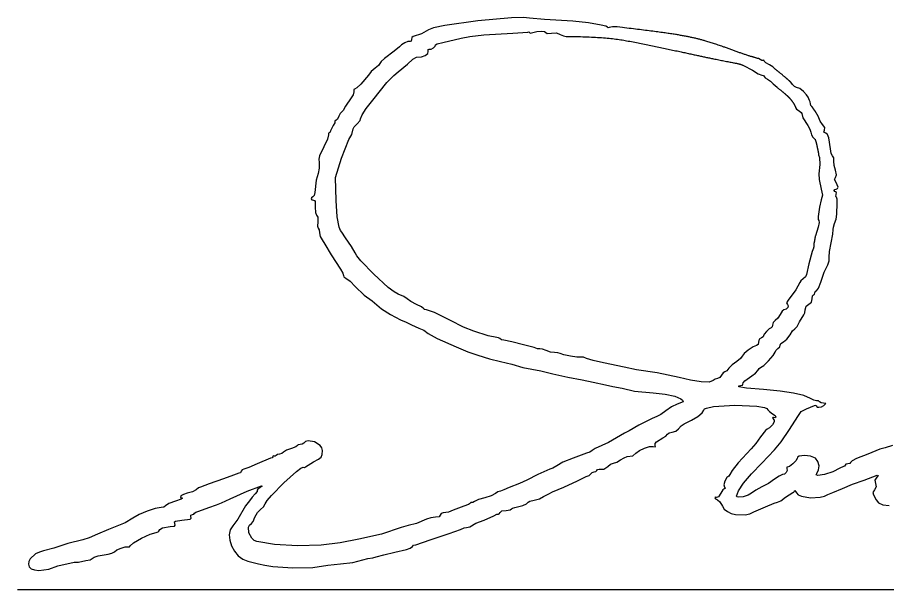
# Model space of a CAD drawing. Extents: x -7.3 to 34, y 0 to 22.
# Drawn here: x 24.528 to 25.1, y 8.926 to 9.302 of the extents above; entities that cross this region are included whole.
import ezdxf

# ---------------------------------------------------------------- set-up
doc = ezdxf.new("R2010")
doc.units = 0
doc.layers.add('SH_Data', color=7, linetype='Continuous')
doc.layers.add('SH_Text', color=7, linetype='Continuous')

msp = doc.modelspace()

# ---------------------------------------------------------------- linework, layer by layer
at = {"layer": 'SH_Data'}
msp.add_line((24.52788, 8.92624), (28.02788, 8.92624), dxfattribs=at)
at = {"layer": 'SH_Text'}
msp.add_line((25.04038, 9.2422), (25.04001, 9.24305), dxfattribs=at)
for points in [[(24.92585, 9.29575), (24.92251, 9.29617), (24.91931, 9.2962), (24.91727, 9.29578), (24.9165, 9.29557), (24.91618, 9.296), (24.91492, 9.29679), (24.91189, 9.29742), (24.90354, 9.29885), (24.89328, 9.30007), (24.87453, 9.301), (24.86484, 9.30191), (24.86087, 9.30245), (24.85298, 9.30225), (24.83078, 9.30026), (24.80898, 9.29717), (24.80159, 9.2956), (24.79832, 9.29422), (24.7937, 9.29164), (24.78833, 9.28979), (24.78745, 9.28925), (24.78709, 9.28793), (24.78683, 9.28678), (24.78621, 9.28662), (24.7848, 9.28659), (24.78268, 9.28576), (24.78059, 9.28449), (24.77923, 9.28313), (24.77577, 9.2802), (24.76937, 9.27551), (24.76717, 9.27342), (24.76632, 9.27208), (24.76542, 9.27075), (24.76325, 9.26896), (24.76066, 9.26677), (24.75876, 9.26447), (24.75376, 9.25851), (24.75108, 9.25605), (24.74964, 9.25531), (24.74931, 9.25498), (24.74917, 9.25352), (24.74866, 9.25145), (24.74742, 9.24967), (24.74381, 9.24412), (24.74225, 9.24131), (24.74113, 9.24014), (24.74028, 9.23934), (24.73937, 9.23743), (24.73838, 9.23552), (24.73733, 9.23472), (24.73672, 9.23455), (24.7368, 9.23415), (24.73668, 9.23308), (24.7356, 9.23132), (24.73382, 9.22783), (24.73357, 9.22696), (24.73295, 9.2266), (24.73247, 9.22622), (24.73256, 9.22532), (24.73186, 9.22248), (24.72949, 9.21742), (24.72669, 9.21134), (24.72628, 9.2092), (24.72636, 9.20702), (24.72632, 9.20334), (24.72564, 9.1998), (24.72451, 9.19533), (24.72358, 9.18738), (24.72308, 9.1854), (24.72225, 9.18437), (24.72141, 9.18384), (24.72122, 9.18317), (24.72163, 9.1826), (24.7226, 9.18236), (24.7233, 9.18216), (24.72369, 9.18145), (24.72378, 9.17778), (24.7239, 9.17416), (24.72475, 9.17246), (24.72555, 9.171), (24.72546, 9.16801), (24.72535, 9.16525), (24.72578, 9.1638), (24.72637, 9.16273), (24.72662, 9.16087), (24.72715, 9.15849), (24.72841, 9.15618), (24.73019, 9.15333), (24.73423, 9.14627), (24.74044, 9.13702), (24.74208, 9.13439), (24.74242, 9.13275), (24.74266, 9.13183), (24.74405, 9.13096), (24.74676, 9.12901), (24.75019, 9.12549), (24.75607, 9.11979), (24.7612, 9.11605), (24.76742, 9.11074), (24.7734, 9.10712), (24.77984, 9.10359), (24.78355, 9.10202), (24.78719, 9.10035), (24.79204, 9.09802), (24.7952, 9.09671), (24.7982, 9.09461), (24.8041, 9.0914), (24.81643, 9.08586), (24.8241, 9.08265), (24.83087, 9.08035), (24.83854, 9.07805), (24.84577, 9.07629), (24.85311, 9.0744), (24.86034, 9.07234), (24.87228, 9.07006), (24.88007, 9.06811), (24.89, 9.06592), (24.89948, 9.06408), (24.9067, 9.06266), (24.91468, 9.06089), (24.91965, 9.05978), (24.92572, 9.05878), (24.93388, 9.05681), (24.94607, 9.0555), (24.95405, 9.05476), (24.96027, 9.05345), (24.96433, 9.05169), (24.96543, 9.05069), (24.96582, 9.04962), (24.96194, 9.04808), (24.95814, 9.04639), (24.95449, 9.04377), (24.95125, 9.04132), (24.94844, 9.04), (24.94545, 9.0387), (24.94364, 9.03792), (24.9366, 9.03431), (24.93022, 9.0307), (24.92716, 9.029), (24.91671, 9.02304), (24.90797, 9.01896), (24.9059, 9.01767), (24.9044, 9.01664), (24.90219, 9.01597), (24.89353, 9.01275), (24.8867, 9.00993), (24.88278, 9.00768), (24.88018, 9.00608), (24.87822, 9.00542), (24.87014, 9.00181), (24.86293, 8.9982), (24.85824, 8.99604), (24.85134, 8.99327), (24.84798, 8.99181), (24.84571, 8.99097), (24.84399, 8.99049), (24.84231, 8.98932), (24.8396, 8.98785), (24.83538, 8.98661), (24.83122, 8.98547), (24.82861, 8.9842), (24.82738, 8.98342), (24.82651, 8.98345), (24.82608, 8.9836), (24.82591, 8.98312), (24.82465, 8.98211), (24.82162, 8.98102), (24.81462, 8.97847), (24.81151, 8.9771), (24.80808, 8.97667), (24.80663, 8.97618), (24.80604, 8.97518), (24.80528, 8.97414), (24.80284, 8.97382), (24.79983, 8.97343), (24.79708, 8.9725), (24.79041, 8.96976), (24.78497, 8.96842), (24.78045, 8.96716), (24.76743, 8.96269), (24.75256, 8.95936), (24.74014, 8.95698), (24.72772, 8.95547), (24.71225, 8.95512), (24.69705, 8.95591), (24.68545, 8.95777), (24.68362, 8.95862), (24.68209, 8.95999), (24.68009, 8.96361), (24.67986, 8.96726), (24.68055, 8.96868), (24.68184, 8.96961), (24.68296, 8.971), (24.68415, 8.97377), (24.68573, 8.97691), (24.68788, 8.97899), (24.6898, 8.98068), (24.69093, 8.98267), (24.69218, 8.98473), (24.69496, 8.98801), (24.70313, 8.99634), (24.71145, 9.00383), (24.71442, 9.00607), (24.71593, 9.00667), (24.71676, 9.00653), (24.71745, 9.00699), (24.7227, 9.01025), (24.72591, 9.01196), (24.72763, 9.01336), (24.72836, 9.01507), (24.72858, 9.01769), (24.7282, 9.01944), (24.72707, 9.02104), (24.72338, 9.02341), (24.7192, 9.02414), (24.71745, 9.02369), (24.71622, 9.02257), (24.71531, 9.02193), (24.71391, 9.02167), (24.71267, 9.02146), (24.71216, 9.02096), (24.71097, 9.02011), (24.70813, 9.01907), (24.70498, 9.01786), (24.70305, 9.01661), (24.70183, 9.01572), (24.70036, 9.01535), (24.69904, 9.01508), (24.69815, 9.01443), (24.69751, 9.01394), (24.69675, 9.01403), (24.69615, 9.01412), (24.69591, 9.0136), (24.69543, 9.01292), (24.6943, 9.01264), (24.68563, 9.00903), (24.68014, 9.00648), (24.67686, 9.00542), (24.67565, 9.00502), (24.67514, 9.00406), (24.67467, 9.00311), (24.67354, 9.00271), (24.67015, 9.00148), (24.66341, 8.99912), (24.65408, 8.99583), (24.64844, 8.99368), (24.64702, 8.99317), (24.64542, 8.99194), (24.64297, 8.99053), (24.63955, 8.98958), (24.63706, 8.98887), (24.63548, 8.98784), (24.63519, 8.98689), (24.63655, 8.9864), (24.63562, 8.9858), (24.63181, 8.98446), (24.62745, 8.98278), (24.62522, 8.98136), (24.62413, 8.9805), (24.62251, 8.98015), (24.61851, 8.97949), (24.61321, 8.97779), (24.60791, 8.97554), (24.6039, 8.97321), (24.59886, 8.97021), (24.59337, 8.96796), (24.58778, 8.9657), (24.58055, 8.96266), (24.5752, 8.96034), (24.57087, 8.95903), (24.56097, 8.95658), (24.55191, 8.9535), (24.54514, 8.95165), (24.54235, 8.95094), (24.53989, 8.94976), (24.53631, 8.94651), (24.53537, 8.94469), (24.53511, 8.94291), (24.53562, 8.9413), (24.53698, 8.93999), (24.53918, 8.93916), (24.54199, 8.93887), (24.54849, 8.93963), (24.55447, 8.9418), (24.56534, 8.94427), (24.56817, 8.94434), (24.57287, 8.94533), (24.57573, 8.94584), (24.57718, 8.94671), (24.57848, 8.94758), (24.58102, 8.94845), (24.58757, 8.94961), (24.59009, 8.95014), (24.5917, 8.9511), (24.59341, 8.95236), (24.59609, 8.95352), (24.59884, 8.95425), (24.60077, 8.95425), (24.60165, 8.95427), (24.60202, 8.95503), (24.60429, 8.95703), (24.60951, 8.96001), (24.61526, 8.96271), (24.61912, 8.96389), (24.62043, 8.96415), (24.62098, 8.96476), (24.62162, 8.96585), (24.6233, 8.96679), (24.62842, 8.96766), (24.63133, 8.96794), (24.63164, 8.96853), (24.63148, 8.9696), (24.63134, 8.97069), (24.63183, 8.97132), (24.6361, 8.97186), (24.64155, 8.97252), (24.64225, 8.9732), (24.64205, 8.9743), (24.64207, 8.97527), (24.643, 8.97563), (24.64402, 8.97586), (24.64445, 8.97642), (24.64524, 8.97713), (24.64716, 8.97775), (24.65388, 8.98012), (24.65877, 8.98195), (24.6622, 8.98328), (24.66792, 8.98593), (24.67907, 8.99091), (24.68855, 8.99451), (24.68896, 8.99416), (24.68753, 8.99333), (24.68595, 8.99236), (24.68565, 8.9916), (24.68551, 8.99067), (24.68431, 8.98929), (24.68236, 8.98691), (24.68054, 8.98464), (24.6779, 8.98137), (24.6728, 8.97247), (24.66961, 8.96814), (24.6679, 8.96553), (24.66727, 8.96228), (24.6676, 8.95867), (24.66879, 8.95497), (24.67069, 8.95147), (24.67321, 8.94845), (24.67621, 8.94618), (24.67957, 8.94495), (24.68643, 8.94327), (24.69056, 8.94222), (24.696, 8.94142), (24.70908, 8.94058), (24.72227, 8.94084), (24.73215, 8.94226), (24.74052, 8.94313), (24.74865, 8.94397), (24.75834, 8.94677), (24.76161, 8.94723), (24.76395, 8.94782), (24.76902, 8.94917), (24.77625, 8.95078), (24.78377, 8.95268), (24.78635, 8.95347), (24.78771, 8.95453), (24.78855, 8.9554), (24.7899, 8.95577), (24.7995, 8.95887), (24.81191, 8.96304), (24.81943, 8.96582), (24.82178, 8.96688), (24.82323, 8.96703), (24.82555, 8.96746), (24.82952, 8.96983), (24.83493, 8.97196), (24.84135, 8.9748), (24.84318, 8.97582), (24.84427, 8.97592), (24.84483, 8.97597), (24.84539, 8.97685), (24.84667, 8.97798), (24.84947, 8.97834), (24.85196, 8.9786), (24.85299, 8.97924), (24.85362, 8.97988), (24.85514, 8.98014), (24.86047, 8.9815), (24.86284, 8.98266), (24.86382, 8.98366), (24.865, 8.98439), (24.86782, 8.98505), (24.8713, 8.98599), (24.87406, 8.98741), (24.87743, 8.98917), (24.88, 8.99041), (24.88729, 8.99367), (24.89632, 8.99778), (24.90204, 9.00051), (24.90398, 9.00132), (24.90507, 9.00237), (24.9059, 9.00325), (24.90725, 9.00361), (24.90846, 9.00389), (24.90896, 9.00457), (24.90942, 9.0052), (24.91054, 9.00537), (24.91376, 9.00551), (24.91624, 9.00728), (24.91814, 9.00864), (24.92008, 9.00926), (24.92222, 9.00995), (24.9246, 9.01146), (24.92698, 9.01296), (24.92912, 9.01365), (24.93269, 9.01413), (24.93481, 9.01591), (24.93718, 9.01774), (24.94044, 9.01929), (24.94373, 9.02023), (24.94621, 9.02024), (24.94755, 9.02007), (24.94753, 9.02103), (24.94753, 9.02223), (24.9484, 9.02349), (24.95254, 9.026), (24.95447, 9.02716), (24.95558, 9.02843), (24.95669, 9.0294), (24.95869, 9.02979), (24.96099, 9.03033), (24.96271, 9.03198), (24.96444, 9.03383), (24.96657, 9.03519), (24.97141, 9.03753), (24.97549, 9.04006), (24.97832, 9.04242), (24.97938, 9.04424), (24.97983, 9.04498), (24.98112, 9.04562), (24.98574, 9.04663), (24.99986, 9.04752), (25.01427, 9.04684), (25.01927, 9.0459), (25.0208, 9.04527), (25.02154, 9.04454), (25.02265, 9.04324), (25.02465, 9.04191), (25.02635, 9.04069), (25.02674, 9.03967), (25.02611, 9.0392), (25.02536, 9.03931), (25.02476, 9.03942), (25.02452, 9.03895), (25.02562, 9.0377), (25.02572, 9.03658), (25.02452, 9.03454), (25.02275, 9.03256), (25.02113, 9.03165), (25.01998, 9.03092), (25.01682, 9.02664), (25.01368, 9.02233), (25.01049, 9.01881), (25.00208, 9.00954), (24.99817, 9.00455), (24.99653, 9.00182), (24.99583, 9.0009), (24.99448, 8.99989), (24.99326, 8.99759), (24.99261, 8.99513), (24.99297, 8.99363), (24.99365, 8.99302), (24.99319, 8.99279), (24.99197, 8.99184), (24.99058, 8.98957), (24.98913, 8.98734), (24.98783, 8.98683), (24.98696, 8.98694), (24.9866, 8.98654), (24.98712, 8.98586), (24.98837, 8.9853), (24.99008, 8.9839), (24.99166, 8.98107), (24.99293, 8.97911), (24.99491, 8.97752), (24.99744, 8.97632), (25.00035, 8.97554), (25.00661, 8.97537), (25.00962, 8.97605), (25.01233, 8.97727), (25.02, 8.98061), (25.02582, 8.98303), (25.02799, 8.98375), (25.03004, 8.98468), (25.03315, 8.98691), (25.03798, 8.99007), (25.03868, 8.9904), (25.039, 8.9912), (25.0394, 8.9913), (25.04032, 8.98995), (25.04161, 8.98865), (25.04375, 8.98765), (25.0496, 8.98662), (25.05599, 8.98698), (25.05881, 8.98771), (25.06105, 8.98883), (25.06429, 8.99007), (25.07064, 8.99276), (25.07718, 8.99547), (25.08485, 8.9981), (25.09341, 9.00149), (25.09422, 9.00135), (25.09323, 9.0001), (25.09188, 8.99815), (25.09238, 8.99596), (25.0929, 8.99377), (25.09173, 8.99183), (25.09058, 8.99003), (25.09116, 8.98844), (25.09281, 8.98532), (25.09435, 8.9832), (25.09724, 8.9819), (25.10144, 8.98143)], [(25.05162, 9.15068), (25.05063, 9.14851), (25.04845, 9.14038), (25.04693, 9.13345), (25.04631, 9.13196), (25.04477, 9.1305), (25.04322, 9.1292), (25.04257, 9.1281), (25.03986, 9.12324), (25.03495, 9.11664), (25.03372, 9.1148), (25.03441, 9.11377), (25.03498, 9.11282), (25.03462, 9.11161), (25.0336, 9.11058), (25.03218, 9.11014), (25.03096, 9.10928), (25.02964, 9.10721), (25.0281, 9.1048), (25.02637, 9.10314), (25.02506, 9.10181), (25.02452, 9.1002), (25.02431, 9.09893), (25.02383, 9.0984), (25.02243, 9.09767), (25.02059, 9.09601), (25.01906, 9.0942), (25.01862, 9.09304), (25.01842, 9.09237), (25.01728, 9.09182), (25.01593, 9.09089), (25.01549, 9.08901), (25.01513, 9.08729), (25.01416, 9.08667), (25.01187, 9.08578), (25.00869, 9.08372), (25.00587, 9.0814), (25.00465, 9.07973), (25.0036, 9.07824), (25.00107, 9.0763), (24.9981, 9.07404), (24.996, 9.07178), (24.99458, 9.07018), (24.99324, 9.06952), (24.99209, 9.06885), (24.99111, 9.06726), (24.99001, 9.06564), (24.98854, 9.065), (24.98699, 9.0646), (24.98567, 9.06362), (24.98292, 9.06272), (24.97763, 9.06282), (24.97073, 9.06383), (24.96313, 9.06568), (24.94868, 9.06877), (24.93519, 9.07067), (24.92702, 9.07244), (24.91347, 9.07536), (24.90667, 9.07686), (24.90237, 9.07827), (24.90021, 9.07907), (24.89856, 9.07911), (24.89594, 9.07905), (24.89164, 9.07961), (24.88738, 9.0805), (24.88486, 9.08144), (24.88335, 9.08198), (24.88125, 9.08206), (24.87857, 9.08235), (24.8757, 9.0834), (24.87323, 9.0844), (24.87153, 9.08455), (24.86999, 9.0846), (24.86794, 9.08536), (24.86083, 9.08721), (24.8531, 9.08904), (24.84797, 9.09028), (24.84632, 9.09056), (24.84529, 9.09123), (24.84443, 9.09182), (24.8432, 9.09192), (24.83764, 9.09314), (24.82816, 9.09621), (24.82139, 9.09889), (24.81281, 9.10326), (24.80225, 9.10834), (24.79706, 9.11014), (24.79575, 9.11037), (24.79521, 9.11093), (24.79382, 9.11208), (24.79047, 9.11373), (24.78673, 9.11562), (24.78438, 9.11734), (24.78204, 9.11893), (24.77831, 9.12048), (24.77573, 9.12197), (24.77189, 9.12496), (24.7624, 9.13355), (24.75381, 9.14242), (24.75109, 9.14577), (24.75007, 9.14775), (24.74757, 9.15186), (24.74373, 9.15754), (24.74133, 9.16115), (24.74036, 9.16241), (24.73954, 9.16449), (24.7383, 9.17134), (24.73755, 9.18211), (24.73724, 9.19726), (24.74118, 9.20989), (24.74598, 9.22208), (24.74779, 9.22542), (24.74871, 9.22909), (24.7495, 9.23056), (24.75135, 9.23248), (24.75339, 9.23472), (24.75355, 9.23584), (24.75471, 9.23834), (24.75739, 9.24246), (24.76173, 9.2481), (24.77094, 9.25956), (24.77544, 9.26427), (24.7783, 9.26655), (24.78447, 9.27174), (24.78805, 9.27493), (24.79047, 9.27626), (24.79362, 9.27658), (24.79617, 9.27741), (24.79778, 9.27861), (24.79814, 9.28), (24.79805, 9.28136), (24.79887, 9.2815), (24.80014, 9.28163), (24.80159, 9.28242), (24.80269, 9.28347), (24.80288, 9.28438), (24.80413, 9.2851), (24.80766, 9.28599), (24.81985, 9.28879), (24.82552, 9.28984), (24.83468, 9.29088), (24.85389, 9.29204), (24.8636, 9.2928), (24.8644, 9.29303), (24.86472, 9.29258), (24.8653, 9.29209), (24.86704, 9.29252), (24.86968, 9.29318), (24.87247, 9.29337), (24.87466, 9.29312), (24.87556, 9.29242), (24.87648, 9.29184), (24.8792, 9.29205), (24.88251, 9.2922), (24.88503, 9.29123), (24.88706, 9.29025), (24.88884, 9.2899)], [(25.02618, 9.26867), (25.02494, 9.26996), (25.02271, 9.27118), (25.02016, 9.27251), (25.0191, 9.27369), (25.01892, 9.27426), (25.0185, 9.27415), (25.01769, 9.27406), (25.01655, 9.27468), (25.01539, 9.27534)], [(25.00494, 9.2711), (25.00563, 9.27083), (25.01137, 9.26767), (25.01516, 9.26544), (25.01761, 9.26451), (25.01866, 9.26424), (25.0191, 9.26359), (25.01974, 9.26269), (25.02127, 9.26184), (25.0233, 9.26058), (25.02511, 9.25873), (25.02759, 9.25654)], [(25.04993, 9.24452), (25.04959, 9.24571), (25.0495, 9.24695), (25.04891, 9.2478), (25.04799, 9.2499), (25.04709, 9.25164), (25.04498, 9.25379), (25.04249, 9.25562), (25.04047, 9.25639), (25.03914, 9.25699), (25.03776, 9.25842), (25.0366, 9.25978)], [(25.04038, 9.2422), (25.04209, 9.24106), (25.04354, 9.24002), (25.0439, 9.23919), (25.04458, 9.2365), (25.04776, 9.23141), (25.0492, 9.22892), (25.04982, 9.22691), (25.05019, 9.22516), (25.05114, 9.22365), (25.05257, 9.22249)], [(25.10358, 9.02088), (25.09879, 9.0195), (25.09522, 9.01868), (25.0927, 9.01756), (25.08729, 9.01526), (25.07994, 9.01244), (25.07711, 9.01088), (25.07597, 9.00977), (25.07544, 9.00925), (25.07417, 9.00903), (25.07289, 9.00876), (25.07236, 9.00813), (25.07205, 9.00749), (25.07131, 9.00722), (25.06882, 9.006), (25.06441, 9.00361), (25.05874, 9.00185), (25.05433, 9.00131), (25.05339, 9.00167), (25.05371, 9.00255), (25.05498, 9.00492), (25.05523, 9.00772), (25.0545, 9.01044), (25.05283, 9.01257), (25.04963, 9.01394), (25.04562, 9.01437), (25.04221, 9.01387), (25.04116, 9.01327), (25.04077, 9.01245), (25.03989, 9.01092), (25.03791, 9.00891), (25.03575, 9.00727), (25.03436, 9.00682), (25.03396, 9.00676), (25.03411, 9.00591), (25.03417, 9.00456), (25.03355, 9.00323), (25.03245, 9.00221), (25.0311, 9.00181), (25.02907, 9.00091), (25.02602, 8.99875), (25.022, 8.99601), (25.01761, 8.99371), (25.01372, 8.99167), (25.01091, 8.98955), (25.00862, 8.98825), (25.00531, 8.98733), (25.00234, 8.98706), (25.00139, 8.98725), (25.00104, 8.98769), (25.00225, 8.99115), (25.00564, 8.99623), (25.01086, 9.00246), (25.01755, 9.00938), (25.02596, 9.01803), (25.0304, 9.02347), (25.03571, 9.0315), (25.04122, 9.04005), (25.04347, 9.04327), (25.04708, 9.04512), (25.05228, 9.04723), (25.05308, 9.04748), (25.0534, 9.047), (25.0539, 9.04625), (25.05515, 9.04609), (25.05678, 9.04647), (25.05842, 9.04737), (25.05968, 9.04852), (25.0582, 9.04872), (25.05663, 9.04902), (25.05563, 9.0497), (25.05478, 9.0503), (25.05355, 9.05041), (25.05177, 9.05072), (25.0496, 9.0518), (25.04524, 9.05376), (25.03854, 9.05542), (25.02964, 9.05677), (25.01865, 9.05778), (25.00756, 9.05877), (25.00244, 9.05966), (25.00237, 9.06027), (25.00362, 9.06049), (25.00492, 9.06072), (25.00518, 9.06127), (25.0053, 9.06225), (25.00645, 9.06359), (25.01113, 9.06674), (25.01351, 9.06843), (25.01502, 9.07028), (25.01592, 9.07165), (25.01683, 9.07223), (25.01888, 9.07361), (25.02208, 9.07675), (25.02503, 9.08015), (25.02632, 9.08232), (25.02687, 9.08351), (25.02819, 9.08469), (25.0294, 9.08583), (25.02969, 9.08694), (25.03017, 9.08802), (25.03183, 9.08909), (25.03414, 9.09087), (25.03616, 9.09371), (25.03784, 9.09638), (25.03931, 9.09779), (25.04076, 9.09932), (25.0424, 9.1023), (25.04518, 9.10692), (25.04589, 9.10814), (25.04618, 9.11021), (25.04669, 9.11252), (25.04844, 9.11392), (25.05018, 9.11529), (25.0507, 9.11751), (25.05096, 9.11932), (25.0516, 9.12007), (25.05224, 9.12047), (25.0525, 9.12142), (25.05283, 9.12238), (25.05363, 9.12278), (25.05495, 9.12444), (25.05652, 9.12842), (25.05868, 9.1349), (25.06092, 9.13978), (25.06184, 9.1425), (25.06192, 9.14483), (25.06209, 9.14846), (25.06321, 9.15431), (25.06436, 9.15992), (25.06456, 9.16295), (25.06465, 9.16459), (25.06551, 9.16686), (25.06648, 9.16979), (25.06684, 9.17303), (25.06713, 9.18033), (25.06716, 9.18304), (25.06671, 9.18417), (25.06632, 9.1847), (25.06649, 9.18597), (25.06663, 9.18726), (25.0661, 9.18778), (25.06542, 9.18804), (25.06514, 9.18868), (25.06554, 9.18932), (25.06649, 9.18958), (25.06748, 9.1899), (25.06779, 9.1908), (25.06642, 9.19394), (25.0655, 9.19582), (25.06605, 9.19726), (25.06664, 9.19899), (25.06596, 9.20196), (25.06521, 9.20514), (25.06505, 9.20799), (25.06488, 9.21005), (25.06409, 9.21134), (25.0632, 9.213), (25.06274, 9.21596), (25.06176, 9.22334), (25.06082, 9.22543), (25.05961, 9.22637), (25.05849, 9.22704), (25.05881, 9.22838), (25.059, 9.23006), (25.05748, 9.232), (25.05587, 9.23412), (25.05503, 9.23634), (25.05411, 9.23838)], [(25.05498, 9.21215), (25.05547, 9.2103), (25.05568, 9.20583), (25.05512, 9.19951), (25.05523, 9.19594), (25.05672, 9.18958), (25.0574, 9.18557), (25.05664, 9.18249), (25.05562, 9.17776), (25.05476, 9.17155), (25.05458, 9.16959), (25.05505, 9.16882), (25.0553, 9.16761), (25.05459, 9.16453), (25.0528, 9.1588)]]:
    msp.add_lwpolyline(points, dxfattribs=at)
for points in [[(25.01539, 9.27534), (25.00769, 9.27743), (24.9875, 9.28491), (24.97198, 9.28942), (24.94947, 9.29302), (24.92585, 9.29575)], [(24.88884, 9.2899), (24.91376, 9.2899), (24.94234, 9.28453), (24.96867, 9.2789), (24.98735, 9.27485), (25.00351, 9.27185), (25.00494, 9.2711)], [(25.0366, 9.25978), (25.03531, 9.26111), (25.03283, 9.26317), (25.0288, 9.26661), (25.02618, 9.26867)], [(25.02759, 9.25654), (25.03075, 9.25395), (25.03281, 9.25227), (25.03562, 9.24975), (25.03806, 9.24668), (25.03974, 9.24366), (25.04038, 9.2422)], [(25.05411, 9.23838), (25.05327, 9.23996), (25.05262, 9.24087), (25.05188, 9.24188), (25.05135, 9.2427), (25.0508, 9.24349), (25.04993, 9.24452)], [(25.05257, 9.22249), (25.05302, 9.22125), (25.05345, 9.21966), (25.05383, 9.21794), (25.05455, 9.21472), (25.05498, 9.21215)], [(25.0528, 9.1588), (25.05235, 9.15673), (25.05235, 9.15568), (25.05184, 9.15395), (25.05184, 9.1524), (25.05162, 9.15068)]]:
    msp.add_open_spline(points, degree=2, dxfattribs=at)

doc.saveas('drawing.dxf')
